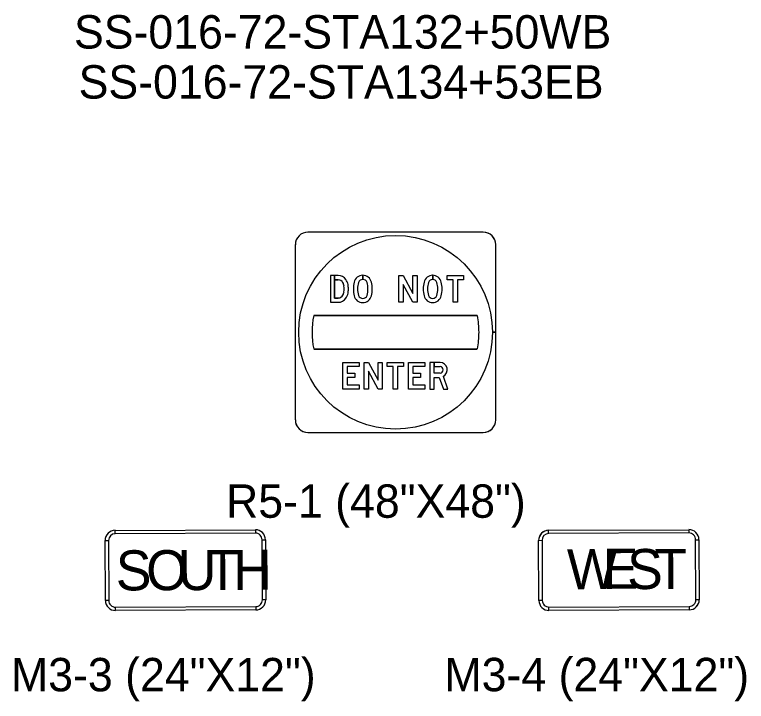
# Model space of a CAD drawing. Extents: x 658976 to 668726, y 639543 to 647196.
# Drawn here: x 664876.3 to 665013.2, y 643412.2 to 643540.8 of the extents above; entities that cross this region are included whole.
import ezdxf

# ---------------------------------------------------------------- set-up
doc = ezdxf.new("R2010")
doc.units = 0
for name, color, linetype in [('R_SIGN', 7, 'Continuous'), ('R_SIGN - HWY 16', 7, 'Continuous'), ('R_SIGN_ANNOT_HWY16', 7, 'Continuous')]:
    doc.layers.add(name, color=color, linetype=linetype)

msp = doc.modelspace()

# ---------------------------------------------------------------- linework, layer by layer
at = {"layer": 'R_SIGN'}
for p, q in [((664895.08, 643444.21), (664921.33, 643444.33)), ((664895.08, 643443.59), (664895.08, 643444.21)), ((664921.33, 643444.33), (664921.33, 643443.7)), ((664976.22, 643444.23), (665002.47, 643444.34)), ((664976.22, 643443.6), (664976.22, 643444.23)), ((665002.47, 643444.34), (665002.47, 643443.72)), ((664893.21, 643442.33), (664893.83, 643442.33)), ((664893.26, 643431.08), (664893.21, 643442.33)), ((664922.58, 643442.46), (664923.21, 643442.46)), ((664923.21, 643442.46), (664923.26, 643431.21)), ((664974.35, 643442.34), (664974.98, 643442.35)), ((664974.4, 643431.09), (664974.35, 643442.34)), ((665003.73, 643442.47), (665004.35, 643442.47)), ((665004.35, 643442.47), (665004.4, 643431.22)), ((664893.88, 643431.08), (664893.26, 643431.08)), ((664923.26, 643431.21), (664922.63, 643431.21)), ((664975.03, 643431.1), (664974.4, 643431.09)), ((665004.4, 643431.22), (665003.78, 643431.22)), ((664895.14, 643429.21), (664895.14, 643429.84)), ((664921.39, 643429.33), (664895.14, 643429.21)), ((664921.39, 643429.95), (664921.39, 643429.33)), ((664976.28, 643429.23), (664976.28, 643429.85)), ((665002.53, 643429.34), (664976.28, 643429.23)), ((665002.53, 643429.97), (665002.53, 643429.34))]:
    msp.add_line(p, q, dxfattribs=at)
for points in [[(664921.33, 643443.7), (664895.08, 643443.59), (664895.08, 643444.21), (664921.33, 643444.33), (664921.33, 643443.7)], [(665002.47, 643443.72), (664976.22, 643443.6), (664976.22, 643444.23), (665002.47, 643444.34), (665002.47, 643443.72)], [(664893.83, 643442.33), (664893.88, 643431.08), (664893.26, 643431.08), (664893.21, 643442.33), (664893.83, 643442.33)], [(664922.63, 643431.21), (664922.58, 643442.46), (664923.21, 643442.46), (664923.26, 643431.21), (664922.63, 643431.21)], [(664974.98, 643442.35), (664975.03, 643431.1), (664974.4, 643431.09), (664974.35, 643442.34), (664974.98, 643442.35)], [(665003.78, 643431.22), (665003.73, 643442.47), (665004.35, 643442.47), (665004.4, 643431.22), (665003.78, 643431.22)], [(664895.14, 643429.84), (664921.39, 643429.95), (664921.39, 643429.33), (664895.14, 643429.21), (664895.14, 643429.84)], [(664976.28, 643429.85), (665002.53, 643429.97), (665002.53, 643429.34), (664976.28, 643429.23), (664976.28, 643429.85)]]:
    msp.add_lwpolyline(points, close=True, dxfattribs=at)
for centre, radius, start, end in [((664895.08, 643442.34), 1.88, 90.2467, 180.2463), ((664895.08, 643442.34), 1.88, 90.2465, 180.2465), ((664921.33, 643442.45), 1.88, 0.2465, 90.2467), ((664921.33, 643442.45), 1.88, 0.2465, 90.2465), ((664976.23, 643442.35), 1.88, 90.2467, 180.2463), ((664976.23, 643442.35), 1.88, 90.2465, 180.2465), ((665002.48, 643442.47), 1.88, 0.2465, 90.2467), ((665002.48, 643442.47), 1.88, 0.2465, 90.2465), ((664895.08, 643442.34), 1.25, 90.2467, 180.2463), ((664921.33, 643442.45), 1.25, 0.2465, 90.2467), ((664976.23, 643442.35), 1.25, 90.2467, 180.2463), ((665002.48, 643442.47), 1.25, 0.2465, 90.2467), ((664895.13, 643431.09), 1.88, 180.2463, 270.2465), ((664895.13, 643431.09), 1.88, 180.2465, 270.2465), ((664895.13, 643431.09), 1.25, 180.2463, 270.2465), ((664921.38, 643431.2), 1.88, 270.2465, 0.2467), ((664921.38, 643431.2), 1.25, 270.2465, 0.2467), ((664921.38, 643431.2), 1.88, 270.2465, 0.2465), ((664976.28, 643431.1), 1.88, 180.2463, 270.2465), ((664976.28, 643431.1), 1.88, 180.2465, 270.2465), ((664976.28, 643431.1), 1.25, 180.2463, 270.2465), ((665002.53, 643431.22), 1.88, 270.2465, 0.2467), ((665002.53, 643431.22), 1.25, 270.2465, 0.2467), ((665002.53, 643431.22), 1.88, 270.2465, 0.2465)]:
    msp.add_arc(centre, radius, start, end, dxfattribs=at)
at = {"layer": 'R_SIGN - HWY 16'}
for p, q in [((664963.97, 643500.04), (664931.15, 643500.04)), ((664963.97, 643500.04), (664931.15, 643500.04)), ((664963.97, 643500.04), (664931.15, 643500.04)), ((664963.97, 643500.04), (664931.15, 643500.04)), ((664963.97, 643500.04), (664931.15, 643500.04)), ((664928.8, 643497.7), (664928.8, 643464.88)), ((664928.8, 643497.7), (664928.8, 643464.88)), ((664928.8, 643497.69), (664928.8, 643464.88)), ((664928.8, 643497.69), (664928.8, 643464.88)), ((664928.8, 643497.69), (664928.8, 643464.88)), ((664966.31, 643464.88), (664966.31, 643497.7)), ((664966.31, 643464.88), (664966.31, 643497.7)), ((664966.31, 643464.88), (664966.31, 643497.69)), ((664966.31, 643481.29), (664966.31, 643497.69)), ((664966.31, 643481.29), (664966.31, 643497.69)), ((664941.43, 643491.17), (664941.43, 643491.97)), ((664941.43, 643491.97), (664941.43, 643491.17)), ((664941.43, 643491.17), (664941.43, 643491.97)), ((664941.43, 643491.97), (664941.43, 643491.17)), ((664954.52, 643491.17), (664954.52, 643491.97)), ((664954.52, 643491.97), (664954.52, 643491.17)), ((664954.52, 643491.17), (664954.52, 643491.97)), ((664954.52, 643491.97), (664954.52, 643491.17)), ((664936.84, 643491.11), (664936.16, 643491.11)), ((664941.43, 643491.17), (664941.43, 643491.17)), ((664941.43, 643491.17), (664941.43, 643491.17)), ((664954.52, 643491.17), (664954.52, 643491.17)), ((664954.52, 643491.17), (664954.52, 643491.17)), ((664936.84, 643487.71), (664936.16, 643487.71)), ((664936.84, 643487.71), (664936.16, 643487.71)), ((664935.37, 643486.91), (664936.84, 643486.91)), ((664962.87, 643484.41), (664932.24, 643484.41)), ((664966.31, 643481.29), (664965.69, 643481.29)), ((664966.31, 643464.88), (664966.31, 643481.29)), ((664966.31, 643464.88), (664966.31, 643481.29)), ((664932.24, 643478.16), (664962.87, 643478.16)), ((664955.92, 643473.65), (664954.78, 643473.65)), ((664931.15, 643462.54), (664963.97, 643462.54)), ((664931.15, 643462.54), (664963.97, 643462.54)), ((664931.15, 643462.54), (664963.97, 643462.54)), ((664931.15, 643462.54), (664963.97, 643462.54)), ((664931.15, 643462.54), (664963.97, 643462.54))]:
    msp.add_line(p, q, dxfattribs=at)
for points in [[(664936.84, 643491.91), (664935.37, 643491.91), (664935.37, 643486.91)], [(664936.16, 643487.71), (664936.16, 643491.91), (664935.37, 643491.91), (664935.37, 643486.91), (664936.84, 643486.91)], [(664936.16, 643487.71), (664936.16, 643491.91), (664935.37, 643491.91), (664935.37, 643486.91), (664936.84, 643486.91)], [(664936.84, 643491.91), (664936.16, 643491.91), (664936.16, 643491.11), (664936.84, 643491.11)], [(664936.84, 643491.91), (664936.16, 643491.91), (664936.16, 643491.11), (664936.84, 643491.11)], [(664936.16, 643491.11), (664936.16, 643487.71), (664936.84, 643487.71)], [(664932.24, 643484.41), (664932.24, 643484.41), (664962.87, 643484.41), (664962.87, 643484.41)], [(664966.31, 643481.29), (664965.69, 643481.29)], [(664965.69, 643481.29), (664966.31, 643481.29)], [(664965.69, 643481.29), (664966.31, 643481.29)], [(664962.87, 643478.16), (664962.87, 643478.16), (664932.24, 643478.16), (664932.24, 643478.16)], [(664955.92, 643475.66), (664953.99, 643475.66), (664953.99, 643470.66), (664954.78, 643470.66), (664954.78, 643472.85), (664955.7, 643472.85)], [(664955.92, 643473.65), (664954.78, 643473.65), (664954.78, 643475.66), (664953.99, 643475.66), (664953.99, 643470.66)], [(664955.92, 643473.65), (664954.78, 643473.65), (664954.78, 643475.66), (664953.99, 643475.66), (664953.99, 643470.66)], [(664955.92, 643475.66), (664954.78, 643475.66), (664954.78, 643474.86), (664955.92, 643474.86)], [(664955.92, 643475.66), (664954.78, 643475.66), (664954.78, 643474.86), (664955.92, 643474.86)], [(664954.78, 643473.65), (664954.78, 643474.86), (664955.92, 643474.86)], [(664953.99, 643470.66), (664954.78, 643470.66), (664954.78, 643472.85), (664955.7, 643472.85), (664956.52, 643470.66), (664957.37, 643470.66), (664956.51, 643473.03)], [(664953.99, 643470.66), (664954.78, 643470.66), (664954.78, 643472.85), (664955.7, 643472.85), (664956.52, 643470.66), (664957.37, 643470.66), (664956.51, 643473.03)], [(664955.7, 643472.85), (664956.52, 643470.66), (664957.37, 643470.66), (664956.51, 643473.03)]]:
    msp.add_lwpolyline(points, dxfattribs=at)
for points in [[(664948.2, 643486.91), (664948.2, 643491.91), (664949, 643491.91), (664950.79, 643488.58), (664950.79, 643491.91), (664951.58, 643491.91), (664951.58, 643486.91), (664950.79, 643486.91), (664948.99, 643490.26), (664948.99, 643486.91)], [(664948.2, 643486.91), (664948.2, 643491.91), (664949, 643491.91), (664950.79, 643488.58), (664950.79, 643491.91), (664951.58, 643491.91), (664951.58, 643486.91), (664950.79, 643486.91), (664948.99, 643490.26), (664948.99, 643486.91)], [(664948.2, 643486.91), (664948.2, 643491.91), (664949, 643491.91), (664950.79, 643488.58), (664950.79, 643491.91), (664951.58, 643491.91), (664951.58, 643486.91), (664950.79, 643486.91), (664948.99, 643490.26), (664948.99, 643486.91)], [(664960.27, 643491.91), (664960.27, 643491.11), (664959.14, 643491.11), (664959.14, 643486.91), (664958.35, 643486.91), (664958.35, 643491.11), (664957.22, 643491.11), (664957.22, 643491.91)], [(664960.27, 643491.91), (664960.27, 643491.11), (664959.14, 643491.11), (664959.14, 643486.91), (664958.35, 643486.91), (664958.35, 643491.11), (664957.22, 643491.11), (664957.22, 643491.91)], [(664960.27, 643491.91), (664960.27, 643491.11), (664959.14, 643491.11), (664959.14, 643486.91), (664958.35, 643486.91), (664958.35, 643491.11), (664957.22, 643491.11), (664957.22, 643491.91)], [(664940.76, 643474.86), (664938.5, 643474.86), (664938.5, 643473.66), (664939.93, 643473.66), (664939.93, 643472.86), (664938.5, 643472.86), (664938.5, 643471.46), (664940.76, 643471.46), (664940.76, 643470.66), (664937.71, 643470.66), (664937.71, 643475.66), (664940.76, 643475.66)], [(664940.76, 643474.86), (664938.5, 643474.86), (664938.5, 643473.66), (664939.93, 643473.66), (664939.93, 643472.86), (664938.5, 643472.86), (664938.5, 643471.46), (664940.76, 643471.46), (664940.76, 643470.66), (664937.71, 643470.66), (664937.71, 643475.66), (664940.76, 643475.66)], [(664940.76, 643474.86), (664938.5, 643474.86), (664938.5, 643473.66), (664939.93, 643473.66), (664939.93, 643472.86), (664938.5, 643472.86), (664938.5, 643471.46), (664940.76, 643471.46), (664940.76, 643470.66), (664937.71, 643470.66), (664937.71, 643475.66), (664940.76, 643475.66)], [(664941.7, 643470.66), (664941.7, 643475.66), (664942.5, 643475.66), (664944.29, 643472.34), (664944.29, 643475.66), (664945.08, 643475.66), (664945.08, 643470.66), (664944.29, 643470.66), (664942.49, 643474.01), (664942.49, 643470.66)], [(664941.7, 643470.66), (664941.7, 643475.66), (664942.5, 643475.66), (664944.29, 643472.34), (664944.29, 643475.66), (664945.08, 643475.66), (664945.08, 643470.66), (664944.29, 643470.66), (664942.49, 643474.01), (664942.49, 643470.66)], [(664941.7, 643470.66), (664941.7, 643475.66), (664942.5, 643475.66), (664944.29, 643472.34), (664944.29, 643475.66), (664945.08, 643475.66), (664945.08, 643470.66), (664944.29, 643470.66), (664942.49, 643474.01), (664942.49, 643470.66)], [(664949.07, 643475.66), (664949.07, 643474.86), (664947.93, 643474.86), (664947.93, 643470.66), (664947.14, 643470.66), (664947.14, 643474.86), (664946.01, 643474.86), (664946.01, 643475.66)], [(664949.07, 643475.66), (664949.07, 643474.86), (664947.93, 643474.86), (664947.93, 643470.66), (664947.14, 643470.66), (664947.14, 643474.86), (664946.01, 643474.86), (664946.01, 643475.66)], [(664949.07, 643475.66), (664949.07, 643474.86), (664947.93, 643474.86), (664947.93, 643470.66), (664947.14, 643470.66), (664947.14, 643474.86), (664946.01, 643474.86), (664946.01, 643475.66)], [(664953.06, 643474.86), (664950.79, 643474.86), (664950.79, 643473.66), (664952.22, 643473.66), (664952.22, 643472.86), (664950.79, 643472.86), (664950.79, 643471.46), (664953.06, 643471.46), (664953.06, 643470.66), (664950, 643470.66), (664950, 643475.66), (664953.06, 643475.66)], [(664953.06, 643474.86), (664950.79, 643474.86), (664950.79, 643473.66), (664952.22, 643473.66), (664952.22, 643472.86), (664950.79, 643472.86), (664950.79, 643471.46), (664953.06, 643471.46), (664953.06, 643470.66), (664950, 643470.66), (664950, 643475.66), (664953.06, 643475.66)], [(664953.06, 643474.86), (664950.79, 643474.86), (664950.79, 643473.66), (664952.22, 643473.66), (664952.22, 643472.86), (664950.79, 643472.86), (664950.79, 643471.46), (664953.06, 643471.46), (664953.06, 643470.66), (664950, 643470.66), (664950, 643475.66), (664953.06, 643475.66)]]:
    msp.add_lwpolyline(points, close=True, dxfattribs=at)
for centre, major_axis, ratio, start_param, end_param in [((664931.15, 643497.7), (2.34, 0), 0.999667, 1.570796, 3.141593), ((664931.15, 643497.7), (2.34, 0), 0.999667, 1.570796, 3.141593), ((664931.15, 643497.69), (2.34, 0), 0.999667, 1.570796, 3.141593), ((664931.15, 643497.69), (2.34, 0), 0.999667, 1.570796, 3.141593), ((664931.15, 643497.69), (2.34, 0), 0.999667, 1.570796, 3.141593), ((664963.97, 643497.7), (2.34, 0), 0.999667, 0, 1.570796), ((664963.97, 643497.7), (2.34, 0), 0.999667, 0, 1.570796), ((664963.97, 643497.69), (2.34, 0), 0.999667, 6.283185, 7.853982), ((664963.97, 643497.69), (2.34, 0), 0.999667, 6.283185, 7.853982), ((664963.97, 643497.69), (2.34, 0), 0.999667, 6.283185, 7.853982), ((664947.56, 643481.29), (18.13, 0), 0.999667, 0, 6.283158), ((664947.56, 643481.29), (18.13, 0), 0.999667, 0, 6.283158), ((664947.56, 643481.29), (18.13, 0), 0.999667, 0, 6.283158), ((664936.86, 643490.19), (0, 1.72), 0.994387, 5.308841, 6.296324), ((664936.86, 643490.19), (0, 1.72), 0.994387, 5.308841, 6.296324), ((664936.86, 643490.19), (0, 1.72), 0.994387, 5.308841, 6.296324), ((664941.44, 643490.28), (0, 1.69), 0.985425, 0.007008, 1.34227), ((664941.44, 643490.28), (0, 1.69), 0.985425, 0.007008, 1.34227), ((664941.44, 643490.28), (0, 1.69), 0.985425, 0.007008, 1.34227), ((664941.42, 643490.28), (0, 1.69), 0.985425, 4.940915, 6.276178), ((664941.42, 643490.28), (0, 1.69), 0.985425, 4.940915, 6.27603), ((664941.42, 643490.28), (0, 1.69), 0.985425, 4.940915, 6.27603), ((664954.53, 643490.28), (0, 1.69), 0.985425, 0.007008, 1.34227), ((664954.53, 643490.28), (0, 1.69), 0.985425, 0.007008, 1.34227), ((664954.53, 643490.28), (0, 1.69), 0.985425, 0.007008, 1.34227), ((664954.5, 643490.28), (0, 1.69), 0.985425, 4.940915, 6.276178), ((664954.5, 643490.28), (0, 1.69), 0.985425, 4.940915, 6.27603), ((664954.5, 643490.28), (0, 1.69), 0.985425, 4.940915, 6.27603), ((664936.82, 643490.09), (0, 1.02), 0.994387, 5.209958, 6.265172), ((664936.82, 643490.09), (0, 1.02), 0.994387, 5.209958, 6.265172), ((664936.82, 643490.09), (0, 1.02), 0.994387, 5.209958, 6.265172), ((664936.22, 643489.75), (0, 1.72), 0.994387, 4.827156, 5.217241), ((664936.22, 643489.75), (0, 1.72), 0.994387, 4.827156, 5.217241), ((664936.22, 643489.75), (0, 1.72), 0.994387, 4.827156, 5.217241), ((664936.52, 643489.84), (0, 2.2), 0.994387, 4.893794, 5.353227), ((664936.52, 643489.84), (0, 2.2), 0.994387, 4.893794, 5.353227), ((664936.52, 643489.84), (0, 2.2), 0.994387, 4.893794, 5.353227), ((664944.73, 643489.43), (0, 5.13), 0.985425, 1.327472, 1.575821), ((664944.73, 643489.43), (0, 5.13), 0.985425, 1.327472, 1.575821), ((664944.73, 643489.43), (0, 5.13), 0.985425, 1.327472, 1.575821), ((664944.17, 643489.5), (0, 3.76), 0.985425, 1.267043, 1.594924), ((664944.17, 643489.5), (0, 3.76), 0.985425, 1.267042, 1.594924), ((664944.17, 643489.5), (0, 3.76), 0.985425, 1.267042, 1.594924), ((664941.41, 643490.34), (0, 0.835), 0.985425, 6.252339, 7.504367), ((664941.41, 643490.34), (0, 0.835), 0.985425, 6.252339, 7.504367), ((664941.41, 643490.34), (0, 0.835), 0.985425, 6.252339, 7.504367), ((664941.46, 643490.34), (0, 0.835), 0.985425, 5.062003, 6.314032), ((664941.46, 643490.34), (0, 0.835), 0.985425, 5.062003, 6.313732), ((664941.46, 643490.34), (0, 0.835), 0.985425, 5.062003, 6.313732), ((664938.69, 643489.5), (0, 3.76), 0.985425, 4.688261, 5.016143), ((664938.69, 643489.5), (0, 3.76), 0.985425, 4.688261, 5.016143), ((664938.69, 643489.5), (0, 3.76), 0.985425, 4.688261, 5.016143), ((664938.14, 643489.43), (0, 5.13), 0.985425, 4.707364, 4.955713), ((664938.14, 643489.43), (0, 5.13), 0.985425, 4.707364, 4.955713), ((664938.14, 643489.43), (0, 5.13), 0.985425, 4.707364, 4.955713), ((664957.81, 643489.43), (0, 5.13), 0.985425, 1.327472, 1.575821), ((664957.81, 643489.43), (0, 5.13), 0.985425, 1.327472, 1.575821), ((664957.81, 643489.43), (0, 5.13), 0.985425, 1.327472, 1.575821), ((664957.26, 643489.5), (0, 3.76), 0.985425, 1.267043, 1.594924), ((664957.26, 643489.5), (0, 3.76), 0.985425, 1.267042, 1.594924), ((664957.26, 643489.5), (0, 3.76), 0.985425, 1.267042, 1.594924), ((664954.49, 643490.34), (0, 0.835), 0.985425, 6.252339, 7.504367), ((664954.49, 643490.34), (0, 0.835), 0.985425, 6.252339, 7.504367), ((664954.49, 643490.34), (0, 0.835), 0.985425, 6.252339, 7.504367), ((664954.54, 643490.34), (0, 0.835), 0.985425, 5.062003, 6.314032), ((664954.54, 643490.34), (0, 0.835), 0.985425, 5.062003, 6.313732), ((664954.54, 643490.34), (0, 0.835), 0.985425, 5.062003, 6.313732), ((664951.77, 643489.5), (0, 3.76), 0.985425, 4.688261, 5.016143), ((664951.77, 643489.5), (0, 3.76), 0.985425, 4.688261, 5.016143), ((664951.77, 643489.5), (0, 3.76), 0.985425, 4.688261, 5.016143), ((664951.22, 643489.43), (0, 5.13), 0.985425, 4.707364, 4.955713), ((664951.22, 643489.43), (0, 5.13), 0.985425, 4.707364, 4.955713), ((664951.22, 643489.43), (0, 5.13), 0.985425, 4.707364, 4.955713), ((664934.19, 643489.5), (0, 3.77), 0.994387, 4.688208, 4.829332), ((664934.19, 643489.5), (0, 3.77), 0.994387, 4.688208, 4.829332), ((664934.19, 643489.5), (0, 3.77), 0.994387, 4.688208, 4.829332), ((664934.19, 643489.32), (0, 3.77), 0.994387, 4.595446, 4.73657), ((664934.19, 643489.32), (0, 3.77), 0.994387, 4.595446, 4.73657), ((664934.19, 643489.32), (0, 3.77), 0.994387, 4.595446, 4.73657), ((664933.15, 643489.37), (0, 5.62), 0.994387, 4.719381, 4.866939), ((664933.15, 643489.37), (0, 5.62), 0.994387, 4.719381, 4.866939), ((664933.15, 643489.37), (0, 5.62), 0.994387, 4.719381, 4.866939), ((664933.15, 643489.45), (0, 5.62), 0.994387, 4.557839, 4.705397), ((664933.15, 643489.45), (0, 5.62), 0.994387, 4.557839, 4.705397), ((664933.15, 643489.45), (0, 5.62), 0.994387, 4.557839, 4.705397), ((664944.73, 643489.38), (0, 5.13), 0.985425, 1.565772, 1.814121), ((664944.73, 643489.38), (0, 5.13), 0.985425, 1.565772, 1.814121), ((664944.73, 643489.38), (0, 5.13), 0.985425, 1.565772, 1.814121), ((664944.17, 643489.31), (0, 3.76), 0.985425, 1.546668, 1.87455), ((664944.17, 643489.31), (0, 3.76), 0.985425, 1.546668, 1.87455), ((664944.17, 643489.31), (0, 3.76), 0.985425, 1.546668, 1.87455), ((664938.69, 643489.31), (0, 3.76), 0.985425, 4.408635, 4.736517), ((664938.69, 643489.31), (0, 3.76), 0.985425, 4.408635, 4.736517), ((664938.69, 643489.31), (0, 3.76), 0.985425, 4.408635, 4.736517), ((664938.14, 643489.38), (0, 5.13), 0.985425, 4.469065, 4.717414), ((664938.14, 643489.38), (0, 5.13), 0.985425, 4.469065, 4.717414), ((664938.14, 643489.38), (0, 5.13), 0.985425, 4.469065, 4.717414), ((664957.81, 643489.38), (0, 5.13), 0.985425, 1.565772, 1.814121), ((664957.81, 643489.38), (0, 5.13), 0.985425, 1.565772, 1.814121), ((664957.81, 643489.38), (0, 5.13), 0.985425, 1.565772, 1.814121), ((664957.26, 643489.31), (0, 3.76), 0.985425, 1.546668, 1.87455), ((664957.26, 643489.31), (0, 3.76), 0.985425, 1.546668, 1.87455), ((664957.26, 643489.31), (0, 3.76), 0.985425, 1.546668, 1.87455), ((664951.77, 643489.31), (0, 3.76), 0.985425, 4.408635, 4.736517), ((664951.77, 643489.31), (0, 3.76), 0.985425, 4.408635, 4.736517), ((664951.77, 643489.31), (0, 3.76), 0.985425, 4.408635, 4.736517), ((664951.22, 643489.38), (0, 5.13), 0.985425, 4.469065, 4.717414), ((664951.22, 643489.38), (0, 5.13), 0.985425, 4.469065, 4.717414), ((664951.22, 643489.38), (0, 5.13), 0.985425, 4.469065, 4.717414), ((664936.82, 643488.74), (0, 1.02), 0.994387, 3.159606, 4.21482), ((664936.82, 643488.74), (0, 1.02), 0.994387, 3.159606, 4.21482), ((664936.82, 643488.74), (0, 1.02), 0.994387, 3.159606, 4.21482), ((664936.22, 643489.08), (0, 1.72), 0.994387, 4.207537, 4.597622), ((664936.22, 643489.08), (0, 1.72), 0.994387, 4.207537, 4.597622), ((664936.22, 643489.08), (0, 1.72), 0.994387, 4.207537, 4.597622), ((664936.52, 643488.99), (0, 2.2), 0.994387, 4.071551, 4.530984), ((664936.52, 643488.99), (0, 2.2), 0.994387, 4.071551, 4.530984), ((664936.52, 643488.99), (0, 2.2), 0.994387, 4.071551, 4.530984), ((664941.44, 643488.53), (0, 1.69), 0.985425, 1.799323, 3.134585), ((664941.44, 643488.53), (0, 1.69), 0.985425, 1.799323, 3.134585), ((664941.44, 643488.53), (0, 1.69), 0.985425, 1.799323, 3.134585), ((664941.41, 643488.47), (0, 0.835), 0.985425, 1.920411, 3.172439), ((664941.41, 643488.47), (0, 0.835), 0.985425, 1.920411, 3.172439), ((664941.41, 643488.47), (0, 0.835), 0.985425, 1.920411, 3.172439), ((664941.46, 643488.47), (0, 0.835), 0.985425, 3.110746, 4.362774), ((664941.46, 643488.47), (0, 0.835), 0.985425, 3.110746, 4.362775), ((664941.46, 643488.47), (0, 0.835), 0.985425, 3.110746, 4.362775), ((664941.42, 643488.53), (0, 1.69), 0.985425, 3.1486, 4.483863), ((664941.42, 643488.53), (0, 1.69), 0.985425, 3.1486, 4.483863), ((664941.42, 643488.53), (0, 1.69), 0.985425, 3.1486, 4.483863), ((664954.53, 643488.53), (0, 1.69), 0.985425, 1.799323, 3.134585), ((664954.53, 643488.53), (0, 1.69), 0.985425, 1.799323, 3.134585), ((664954.53, 643488.53), (0, 1.69), 0.985425, 1.799323, 3.134585), ((664954.49, 643488.47), (0, 0.835), 0.985425, 1.920411, 3.172439), ((664954.49, 643488.47), (0, 0.835), 0.985425, 1.920411, 3.172439), ((664954.49, 643488.47), (0, 0.835), 0.985425, 1.920411, 3.172439), ((664954.54, 643488.47), (0, 0.835), 0.985425, 3.110746, 4.362774), ((664954.54, 643488.47), (0, 0.835), 0.985425, 3.110746, 4.362775), ((664954.54, 643488.47), (0, 0.835), 0.985425, 3.110746, 4.362775), ((664954.5, 643488.53), (0, 1.69), 0.985425, 3.1486, 4.483863), ((664954.5, 643488.53), (0, 1.69), 0.985425, 3.1486, 4.483863), ((664954.5, 643488.53), (0, 1.69), 0.985425, 3.1486, 4.483863), ((664936.86, 643488.63), (0, 1.72), 0.994387, 3.128454, 4.115937), ((664936.86, 643488.63), (0, 1.72), 0.994387, 3.128454, 4.115937), ((664936.86, 643488.63), (0, 1.72), 0.994387, 3.128454, 4.115937), ((664947.56, 643481.29), (15.63, 0), 0.999667, 2.940234, 3.342952), ((664947.56, 643481.29), (15.63, 0), 0.999667, 2.940234, 3.342952), ((664947.56, 643481.29), (15.63, 0), 0.999667, 0, 0.201359), ((664947.56, 643481.29), (15.63, 0), 0.999667, 0, 0.201359), ((664947.56, 643481.29), (15.63, 0), 0.999667, 6.081826, 6.283153), ((664947.56, 643481.29), (15.63, 0), 0.999667, 6.081826, 6.283153), ((664955.89, 643474.27), (0, 1.39), 0.985328, 3.608399, 6.264838), ((664955.89, 643474.27), (0, 1.39), 0.985328, 3.608399, 6.264838), ((664955.89, 643474.27), (0, 1.39), 0.985328, 3.608399, 6.264838), ((664955.88, 643474.26), (0, 0.609), 0.985328, 3.211299, 6.213479), ((664955.88, 643474.26), (0, 0.609), 0.985328, 3.211299, 6.213479), ((664955.88, 643474.26), (0, 0.609), 0.985328, 3.211299, 6.213479), ((664931.15, 643464.88), (2.34, 0), 0.999667, 3.141593, 4.712389), ((664931.15, 643464.88), (2.34, 0), 0.999667, 3.141593, 4.712389), ((664931.15, 643464.88), (2.34, 0), 0.999667, 3.141592, 4.71239), ((664931.15, 643464.88), (2.34, 0), 0.999667, 3.141593, 4.712389), ((664931.15, 643464.88), (2.34, 0), 0.999667, 3.141593, 4.712389), ((664963.97, 643464.88), (2.34, 0), 0.999667, 4.712389, 6.283185), ((664963.97, 643464.88), (2.34, 0), 0.999667, 4.712389, 6.283185), ((664963.97, 643464.88), (2.34, 0), 0.999667, 4.712388, 6.283186), ((664963.97, 643464.88), (2.34, 0), 0.999667, 4.712388, 6.283186), ((664963.97, 643464.88), (2.34, 0), 0.999667, 4.712388, 6.283186)]:
    msp.add_ellipse(centre, major_axis=major_axis, ratio=ratio, start_param=start_param, end_param=end_param, dxfattribs=at)

# ---------------------------------------------------------------- texts
at = {"layer": 'R_SIGN'}
for s, p in [('S', (664895.21, 643432.96)), ('O', (664900.89, 643432.99)), ('U', (664906.8, 643433.01)), ('T', (664912.17, 643433.04)), ('H', (664917.19, 643433.06)), ('W', (664979.66, 643433.18)), ('E', (664986.33, 643433.26)), ('S', (664990.92, 643433.21)), ('T', (664996.03, 643433.22))]:
    msp.add_text(s, height=7.5, rotation=0.2465, dxfattribs=at).set_placement(p)
at = {"layer": 'R_SIGN_ANNOT_HWY16'}
for s, rotation, p in [('SS-016-72-STA132+50WB', 360, (664887.37, 643534.41)), ('SS-016-72-STA134+53EB', 360, (664888.24, 643525.04)), ('M3-3 (24"X12")', 0, (664875.58, 643414.08)), ('M3-4 (24"X12")', 0, (664956.72, 643414.1))]:
    msp.add_text(s, height=6.25, rotation=rotation, dxfattribs=at).set_placement(p)
msp.add_text('R5-1 (48"X48")', height=6.25, dxfattribs=at).set_placement((664915.83, 643446.57))

doc.saveas('drawing.dxf')
